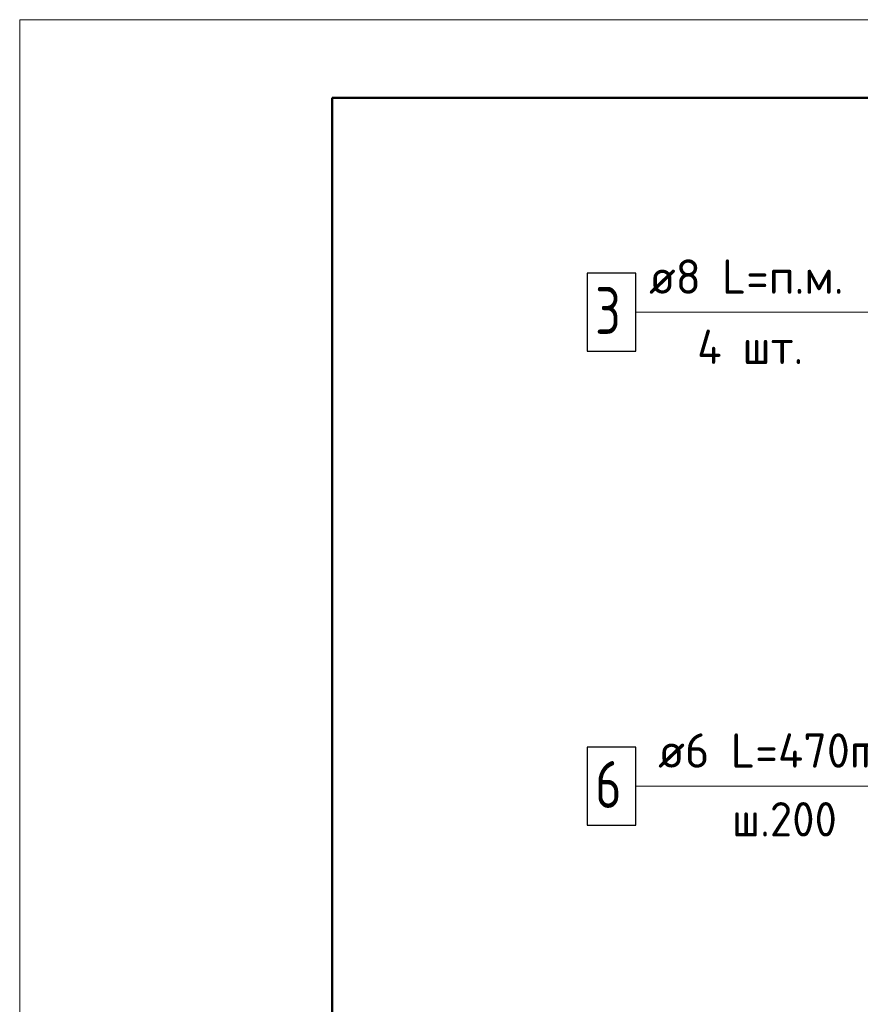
# Model space of a CAD drawing. Header units: millimetres. Extents: x 40580 to 1930067, y -240640 to 81020.
# Tile 472 of 656: x 1140928 to 1146309, y -216996 to -210694. Entities that reach past the tile are written whole.
import ezdxf

# ---------------------------------------------------------------- set-up
doc = ezdxf.new("R2010")
doc.units = ezdxf.units.MM
for name, color, linetype, lineweight in [('Standard', 7, 'Continuous', 25), ('Позиционная метка номер позиции', 7, 'Continuous', 13), ('Примечания', 7, 'Continuous', 13), ('Ребро вкладыша арматура S1', 52, 'Continuous', 25), ('Ребро вкладыша арматура поперечная AW', 52, 'Continuous', 25)]:
    doc.layers.add(name, color=color, linetype=linetype, lineweight=lineweight)
doc.styles.add('GOST 2.304', font='isocpeur.ttf', dxfattribs={"width": 0.8})
doc.styles.add('ISOCPEUR', font='isocpeur.ttf')

msp = doc.modelspace()

# ---------------------------------------------------------------- linework, layer by layer
at = {"layer": 'Standard', "color": 7, "linetype": 'Continuous', "lineweight": 13, "transparency": 33554687}
msp.add_lwpolyline([(1140928.1, -240394.3), (1182928.1, -240394.3), (1182928.1, -210694.3), (1140928.1, -210694.3), (1140928.1, -240394.3)], close=True, dxfattribs=at)
at = {"layer": 'Standard', "color": 7, "linetype": 'Continuous', "lineweight": 50, "transparency": 33554687}
msp.add_lwpolyline([(1142928.1, -211194.3), (1182428.1, -211194.3), (1182428.1, -239894.3), (1142928.1, -239894.3), (1142928.1, -211194.3)], close=True, dxfattribs=at)
at = {"layer": 'Позиционная метка номер позиции', "color": 7, "linetype": 'Continuous', "lineweight": 13, "transparency": 33554687}
for points in [[(1147794.9, -213782.6), (1147794.9, -212565.9), (1144871.6, -212565.9)], [(1147662.7, -214485.9), (1147662.7, -214888.5), (1146951.9, -215599.3), (1144871.6, -215599.3)]]:
    msp.add_lwpolyline(points, dxfattribs=at)
at = {"layer": 'Ребро вкладыша арматура S1', "color": 7, "linetype": 'Continuous', "lineweight": 25, "transparency": 33554687}
msp.add_lwpolyline([(1144561.6, -212815.9), (1144871.6, -212815.9), (1144871.6, -212315.9), (1144561.6, -212315.9), (1144561.6, -212815.9)], dxfattribs=at)
at = {"layer": 'Ребро вкладыша арматура поперечная AW', "color": 7, "linetype": 'Continuous', "lineweight": 25, "transparency": 33554687}
msp.add_lwpolyline([(1144561.6, -215849.3), (1144871.6, -215849.3), (1144871.6, -215349.3), (1144561.6, -215349.3), (1144561.6, -215849.3)], dxfattribs=at)
msp.add_lwpolyline([(1144561.6, -215849.3), (1144871.6, -215849.3), (1144871.6, -215349.3), (1144561.6, -215349.3), (1144561.6, -215849.3)], dxfattribs=at)

# ---------------------------------------------------------------- texts
at = {"layer": 'Примечания', "color": 7, "linetype": 'Continuous', "lineweight": 25, "transparency": 33554687, "insert": (1145264.9, -212897.8), "char_height": 220, "width": 873.834, "attachment_point": 7, "style": 'GOST 2.304'}
msp.add_mtext('\\W0.95;4 шт.', dxfattribs=at)
at = {"layer": 'Ребро вкладыша арматура S1', "color": 7, "linetype": 'Continuous', "lineweight": 13, "transparency": 33554687, "attachment_point": 7, "style": 'ISOCPEUR'}
for s, insert, char_height, width in [('\\W0.97;ø8 L=п.м. ', (1144956.9, -212448.6), 220, 1492.739), ('\\W0.78;3', (1144611.6, -212705.9), 300, 326.843)]:
    msp.add_mtext(s, dxfattribs=dict(at, insert=insert, char_height=char_height, width=width))
at = {"layer": 'Ребро вкладыша арматура поперечная AW', "color": 7, "linetype": 'Continuous', "lineweight": 13, "transparency": 33554687, "attachment_point": 7, "style": 'ISOCPEUR'}
for s, insert, char_height, width in [('\\W0.98;ø6 L=470mm ', (1145014.6, -215481.9), 220, 1911.689), ('\\W0.78;6', (1144611.6, -215739.3), 300, 326.843), ('\\W0.78;6', (1144611.6, -215739.3), 300, 326.843), ('\\W0.95;ш.200 ', (1145487.6, -215921.9), 220, 962.821)]:
    msp.add_mtext(s, dxfattribs=dict(at, insert=insert, char_height=char_height, width=width))

doc.saveas('drawing.dxf')
